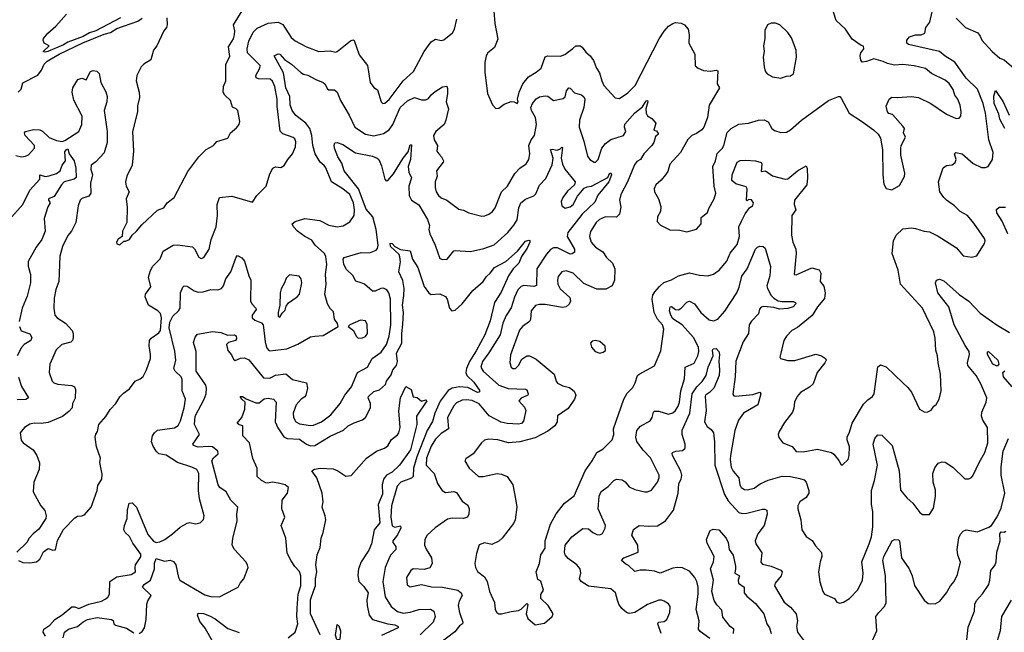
# Model space of a CAD drawing. Extents: x 1552033 to 1694788, y 811965 to 917215.
# Tile 488 of 632: x 1647303 to 1654317, y 874373 to 878742. Entities that reach past the tile are written whole.
import ezdxf

# ---------------------------------------------------------------- set-up
doc = ezdxf.new("R2010")
doc.units = 0

msp = doc.modelspace()

# ---------------------------------------------------------------- linework, layer by layer
at = {"layer": '0CON20XD'}
for points in [[(1648021.4, 878755), (1647845, 878663.3), (1647800.9, 878649.1), (1647755, 878621), (1647645, 878581.4), (1647615, 878562.5), (1647502.5, 878515), (1647485, 878510.4), (1647470, 878515), (1647512.5, 878555), (1647477.5, 878575), (1647470, 878595), (1647472.3, 878607.7), (1647503.3, 878645), (1647561.2, 878695), (1647635, 878780)], [(1648350.8, 878755), (1648352.5, 878705), (1648347.5, 878685), (1648328.7, 878661.3), (1648280, 878555), (1648256.6, 878523.4), (1648237.5, 878455), (1648188, 878425), (1648168, 878405), (1648137, 878343), (1648133.1, 878305), (1648152.9, 878225), (1648155.9, 878185.9), (1648143, 878127), (1648141.4, 878085), (1648105.7, 877945), (1648113.1, 877805), (1648102.9, 877705), (1648065.6, 877625), (1648056.4, 877585), (1648060.9, 877555), (1648082.5, 877515), (1648060, 877465), (1648069.2, 877405), (1648065.7, 877295), (1648034.4, 877235), (1648032.5, 877195), (1648003, 877177), (1647991.2, 877155), (1647995, 877142.5), (1648015, 877137.5), (1648045, 877162.5), (1648056.4, 877163.6), (1648085, 877173.3), (1648103.6, 877206.4), (1648135, 877233.3), (1648171.8, 877278.2), (1648285, 877382.5), (1648330.3, 877399.7), (1648353.4, 877436.6), (1648402.5, 877475), (1648501.5, 877658.5), (1648578, 877765), (1648632, 877815), (1648683.3, 877845), (1648707.7, 877872.3), (1648785, 877896.7), (1648803.3, 877935), (1648848.3, 877971.7), (1648866.7, 877995), (1648870, 878015), (1648856.2, 878095), (1648845.8, 878105.8), (1648817.7, 878117.7), (1648803.3, 878165), (1648765, 878203.8), (1648753.3, 878225), (1648753.6, 878265), (1648770, 878305), (1648772.1, 878425), (1648799.6, 878480.4), (1648790.8, 878549.2), (1648825, 878604.4), (1648832.9, 878635), (1648835, 878662.5), (1648824.6, 878705), (1648886.7, 878805)], [(1650680, 878805), (1650686.9, 878715), (1650707.7, 878602.3), (1650685, 878544.2), (1650638.1, 878505), (1650625.6, 878485), (1650617, 878437), (1650616.9, 878365), (1650636, 878215), (1650670, 878135), (1650695, 878107.5), (1650715, 878110), (1650755, 878139.2), (1650805, 878157.5), (1650825.6, 878155.6), (1650846.7, 878145), (1650853.8, 878155), (1650849.5, 878175), (1650861.1, 878225), (1650886.2, 878285), (1650926.9, 878335), (1650983.1, 878366.9), (1651018.6, 878395), (1651045, 878476.2), (1651065.7, 878484.3), (1651155, 878481.1), (1651185, 878493.5), (1651243.3, 878536.7), (1651265, 878554.4), (1651295, 878554.3), (1651309.2, 878545), (1651335, 878509.4), (1651367.1, 878485), (1651390.3, 878450.3), (1651410.6, 878395), (1651433.2, 878363.2), (1651448.8, 878305), (1651465, 878272.5), (1651545, 878183.8), (1651575, 878179.2), (1651635, 878220.5), (1651686.4, 878273.6), (1651857.2, 878605), (1651895, 878659.5), (1651925, 878694.5), (1651955, 878715.5), (1651975, 878721.1), (1652015, 878716.9), (1652038, 878705), (1652064.4, 878674.4), (1652071.5, 878635), (1652070.6, 878575), (1652111.5, 878495), (1652115, 878413.3), (1652135.6, 878395.6), (1652175, 878378.6), (1652224.5, 878375.5), (1652265, 878382), (1652275, 878376.7), (1652271.8, 878285), (1652287.1, 878255), (1652215, 878131.2), (1652201.8, 878045), (1652175.4, 877974.6), (1652162.4, 877957.6), (1652125, 877930), (1652090, 877915), (1652062.1, 877887.9), (1652010, 877795), (1651935, 877711.2), (1651919.7, 877660.3), (1651904.3, 877635), (1651873.2, 877596.8), (1651835, 877563.8), (1651822.5, 877535), (1651824, 877515), (1651854.3, 877464.3), (1651869.7, 877409.7), (1651868, 877375), (1651846, 877335), (1651843.6, 877303.6), (1651867, 877277), (1651935, 877242.5), (1652005, 877240), (1652055, 877230), (1652125, 877248), (1652158.6, 877285), (1652157.9, 877332.1), (1652202.5, 877367.5), (1652211.4, 877395), (1652250, 877465), (1652262.9, 877505), (1652249.6, 877555), (1652240, 877695), (1652258.9, 877735), (1652272.3, 877787.7), (1652307.1, 877822.9), (1652318.9, 877845), (1652343, 877937), (1652372, 877965), (1652405, 877985.8), (1652425, 877995.7), (1652495, 878004.3), (1652565, 878024.4), (1652607.3, 878027.3), (1652634.2, 878014.2), (1652662, 877965), (1652680.9, 877950.9), (1652725, 877937.1), (1652765, 877940.8), (1652795, 877956.2), (1652872.5, 878025), (1653064.5, 878165.5), (1653135, 878193.8), (1653145, 878193.3), (1653155, 878182.5), (1653212.5, 878075), (1653298.8, 878018.8), (1653385.9, 877955.9), (1653417.5, 877925), (1653435.9, 877895.9), (1653448.8, 877815), (1653450.6, 877635), (1653459.7, 877569.7), (1653475, 877537.5), (1653515, 877528.8), (1653571.2, 877558.8), (1653606.6, 877623.4), (1653607.4, 877647.4), (1653580, 877775), (1653578.8, 877825), (1653582.5, 877845), (1653613.3, 877905), (1653600, 877935), (1653606, 877965), (1653595, 877983.3), (1653520, 878065), (1653495, 878072.5), (1653483.8, 878085), (1653476.2, 878125), (1653496.7, 878175), (1653515, 878190), (1653555, 878186.2), (1653655, 878194.2), (1653705, 878185.8), (1653793.2, 878143.2), (1653905, 878068), (1653975, 878036.7), (1653995, 878040), (1654006.2, 878055), (1654010, 878085), (1654001.4, 878131.4), (1653985.8, 878175), (1653964.6, 878204.6), (1653952.9, 878245), (1653925, 878287.5), (1653895, 878310.8), (1653799.1, 878359.1), (1653755, 878394.3), (1653675, 878413.3), (1653595, 878422.9), (1653535, 878418), (1653485, 878428.6), (1653455, 878443.3), (1653388.3, 878461.7), (1653335, 878442.9), (1653305, 878440), (1653294.2, 878454.2), (1653290, 878485), (1653293.9, 878506.1), (1653316, 878535), (1653315, 878552.5), (1653298, 878558), (1653232.8, 878602.8), (1653185.3, 878675.3), (1653120, 878735), (1653101.2, 878795)], [(1653683.3, 877253.3), (1653745, 877233.1), (1653785, 877228.1), (1653845, 877198.1), (1653975.6, 877115.6), (1654025, 877057.5), (1654085, 877048), (1654121.7, 877058.3), (1654176.7, 877145), (1654181.2, 877165), (1654175, 877182.5), (1654100.7, 877290.7), (1654055.4, 877345.4), (1654002.5, 877375), (1653962.9, 877415), (1653905, 877454.4), (1653885.7, 877475), (1653858.1, 877515), (1653847.8, 877585), (1653882, 877685), (1653905, 877701.4), (1653945, 877705.8), (1653966.6, 877723.4), (1653972.9, 877745), (1653962.9, 877785), (1653972.5, 877795), (1654016, 877785), (1654096.2, 877716.2), (1654155, 877686.9), (1654183, 877687), (1654201.2, 877695), (1654232.2, 877745), (1654237.5, 877795), (1654207.3, 877885), (1654183.9, 878075), (1654166.1, 878145), (1654125, 878246.4), (1654044.8, 878324.8), (1653965, 878439.6), (1653895, 878482.5), (1653855, 878514.7), (1653635, 878564.7), (1653622.3, 878575), (1653623.1, 878596.9), (1653641.5, 878618.5), (1653685, 878633.3), (1653725, 878633.1), (1653751.1, 878645), (1653757.1, 878685), (1653785.4, 878724.6), (1653803.3, 878796.7)], [(1647292.5, 878225), (1647312.7, 878247.3), (1647325, 878291.2), (1647433, 878347), (1647458.3, 878381.7), (1647475.8, 878425), (1647498.9, 878445), (1647584.5, 878495.5), (1647752.1, 878577.9), (1647905, 878638.4), (1647950.2, 878649.8), (1647995, 878677.8), (1648145, 878732), (1648175, 878751.8)], [(1647294.4, 874885), (1647325, 874872.1), (1647375, 874868.9), (1647423.2, 874876.8), (1647445.7, 874895), (1647473.2, 874946.8), (1647505, 874970), (1647538.3, 874958.3), (1647558.3, 874961.7), (1647571.2, 875028.8), (1647614.4, 875105.6), (1647695, 875190), (1647715, 875202.5), (1647746.4, 875203.6), (1647765, 875211.2), (1647812.9, 875265), (1647855.5, 875384.5), (1647860.3, 875419.7), (1647887.1, 875465), (1647889.4, 875500.6), (1647874.4, 875585), (1647877.8, 875615), (1647850, 875695), (1647839.2, 875765), (1647844.1, 875785.9), (1647857.5, 875805), (1647866, 875855), (1647916.8, 875913.2), (1647947.6, 875962.4), (1647987.1, 876005), (1648016.8, 876053.2), (1648041.4, 876078.6), (1648085, 876108.6), (1648125, 876164.2), (1648160, 876180), (1648181.9, 876198.1), (1648207.1, 876245), (1648233.4, 876326.6), (1648235.5, 876355.5), (1648224.5, 876415.5), (1648228.1, 876455), (1648239.2, 876470.8), (1648295, 876510), (1648306, 876525), (1648312.8, 876615), (1648306.4, 876646.4), (1648287.9, 876665), (1648220.8, 876705), (1648196.2, 876765), (1648200, 876785), (1648236.2, 876836.2), (1648220.6, 876905), (1648234.2, 876954.2), (1648250.8, 876985), (1648303.1, 877036.9), (1648325, 877092), (1648396.4, 877133.6), (1648426.6, 877136.6), (1648533, 877123), (1648547.6, 877107.6), (1648578.3, 877048.3), (1648595, 877040), (1648615, 877046), (1648653.6, 877105), (1648667.5, 877175), (1648702.9, 877265), (1648712.5, 877345), (1648708.6, 877425), (1648725, 877473.3), (1648815, 877483.3), (1648960, 877440), (1648991.7, 877488.3), (1649059.6, 877555), (1649085, 877643.8), (1649105, 877682), (1649125, 877691.4), (1649162.3, 877687.7), (1649187.5, 877702.5), (1649212.2, 877745), (1649245.6, 877785), (1649267.8, 877835), (1649269.8, 877869.8), (1649261.8, 877891.8), (1649251.4, 877901.4), (1649177.3, 877927.3), (1649157.3, 877947.3), (1649137.2, 878125), (1649137.7, 878175), (1649121, 878265), (1649103.5, 878303.5), (1649086.8, 878316.8), (1649005, 878319.3), (1648987.4, 878327.4), (1648984.6, 878345), (1649014.5, 878395), (1649014.6, 878415), (1648924.4, 878504.4), (1648922.9, 878535), (1648935, 878589.2), (1648966.5, 878653.5), (1648995, 878682.2), (1649073.7, 878716.3), (1649145, 878724.5), (1649177.2, 878707.2), (1649235.5, 878615), (1649265, 878590.4), (1649345, 878548.7), (1649434.1, 878514.1), (1649515, 878520.5), (1649555, 878511.4), (1649565, 878515.6), (1649659.1, 878590.9), (1649675, 878597.1), (1649685, 878594), (1649720.2, 878490.2), (1649779.4, 878415), (1649800, 878295), (1649825, 878258.8), (1649851.2, 878241.2), (1649876.7, 878155), (1649890, 878145), (1649905, 878146), (1649935, 878171.9), (1650035.2, 878304.8), (1650107.7, 878372.3), (1650184.1, 878515.9), (1650235, 878584), (1650265, 878604), (1650305, 878594), (1650325, 878599.2), (1650385, 878648), (1650399.4, 878675), (1650417.5, 878745)], [(1652725, 878324), (1652765, 878339.2), (1652795, 878340.8), (1652815.8, 878355), (1652835.7, 878475), (1652834.4, 878525), (1652801.3, 878611.3), (1652775, 878651.2), (1652717.5, 878705), (1652686.1, 878716.1), (1652655, 878716.7), (1652630, 878705), (1652610, 878665), (1652610, 878605), (1652601.2, 878555), (1652606.2, 878515), (1652600, 878475), (1652606.2, 878405), (1652614.1, 878374.1), (1652627.5, 878355), (1652665, 878333.8), (1652725, 878324)], [(1653975, 878752), (1654040, 878685), (1654128.6, 878648.6), (1654145.8, 878625), (1654155.8, 878595), (1654230, 878515), (1654285, 878467.5), (1654315, 878456.7), (1654385.5, 878395.5)], [(1648463.8, 876833.8), (1648475, 876842.9), (1648495, 876841.9), (1648545, 876807.8), (1648575, 876799.4), (1648608.7, 876801.3), (1648665, 876817.8), (1648715, 876816.5), (1648739.2, 876825), (1648754.4, 876845), (1648771.2, 876895), (1648806.7, 876943.3), (1648845, 877047.5), (1648855, 877060), (1648885, 877043.3), (1648905, 877020), (1648934.6, 876915), (1648949.5, 876885), (1648946.5, 876736.5), (1648955.4, 876715), (1648985.7, 876685), (1648986.9, 876675), (1648959.3, 876635), (1648959.1, 876615), (1648978.6, 876598.6), (1649025, 876580), (1649038.3, 876565), (1649050.2, 876445), (1649060.9, 876405), (1649075, 876384.6), (1649085, 876380.8), (1649205, 876395.6), (1649285, 876429.2), (1649375, 876480), (1649404.3, 876485.7), (1649465, 876490), (1649572.5, 876555), (1649567.5, 876575), (1649545.6, 876605.6), (1649538, 876658), (1649515, 876682.5), (1649496.6, 876716.6), (1649476.1, 876785), (1649485.4, 876854.6), (1649482.1, 876925), (1649490.3, 876995), (1649483.1, 877053.1), (1649473.7, 877073.7), (1649407.1, 877135), (1649385, 877169.4), (1649335, 877195.5), (1649282.5, 877235), (1649252.7, 877265), (1649244.4, 877285), (1649265, 877302.5), (1649335, 877324), (1649439.7, 877309.7), (1649505, 877277.5), (1649565, 877264.3), (1649607, 877273), (1649655, 877300), (1649686.2, 877345), (1649688.1, 877385), (1649680.3, 877435), (1649654.7, 877495), (1649605, 877535.3), (1649524.2, 877585), (1649484, 877685), (1649472.1, 877702.1), (1649442.3, 877725), (1649408.5, 877785), (1649391.4, 877845), (1649384.2, 877915), (1649368.4, 877965), (1649340, 878005), (1649268.7, 878058.7), (1649243.6, 878093.6), (1649228.9, 878135), (1649227.7, 878195), (1649199.1, 878255), (1649183.1, 878363.1), (1649116.2, 878483.8), (1649145, 878497.3), (1649155, 878495.5), (1649188.1, 878458.1), (1649240, 878425), (1649305, 878364.4), (1649325, 878353.1), (1649355, 878347.1), (1649411.2, 878315), (1649465, 878293.1), (1649475.7, 878285), (1649495, 878248), (1649505, 878242.5), (1649545, 878241.4), (1649565, 878224), (1649588.2, 878165), (1649650.4, 878060.4), (1649689.5, 877975), (1649765, 877925.4), (1649825, 877912.7), (1649895, 877929.4), (1649935, 877957.6), (1649961.4, 877995), (1650014.1, 878115), (1650065, 878162.7), (1650115, 878186.7), (1650165, 878170), (1650195, 878170), (1650215, 878180), (1650233.5, 878206.5), (1650261.4, 878228.6), (1650315, 878261.9), (1650345, 878266.7), (1650351.4, 878251.4), (1650351.2, 878215), (1650340.6, 878155), (1650356.5, 878105), (1650339.5, 878025), (1650325.7, 877995), (1650266.9, 877945), (1650249.4, 877915), (1650254.4, 877885), (1650280, 877845), (1650274.4, 877805), (1650288, 877785), (1650307.5, 877765), (1650322, 877735), (1650320, 877725), (1650272.3, 877665), (1650276.6, 877625), (1650263.3, 877586.7), (1650263.2, 877545), (1650270.4, 877515), (1650287.2, 877487.2), (1650305, 877471.4), (1650344.4, 877454.4), (1650431.7, 877391.7), (1650465, 877384.2), (1650502.5, 877365), (1650595, 877340), (1650617.3, 877342.7), (1650644.2, 877355.8), (1650671.2, 877375), (1650690, 877400), (1650735.7, 877515), (1650778.1, 877555), (1650830.6, 877645), (1650866.1, 877683.9), (1650911.4, 877715), (1650928.9, 877745), (1650937.3, 877785), (1650930.8, 877845), (1650945.8, 877884.3), (1650969.6, 877915), (1650985.3, 877994.7), (1650976.2, 878043.8), (1650948, 878095), (1650944.8, 878115.2), (1650955, 878143.6), (1650982, 878178), (1651005, 878191.9), (1651045, 878199.6), (1651065.3, 878195.3), (1651105, 878166), (1651175, 878180.8), (1651188.2, 878191.8), (1651198.8, 878235), (1651215, 878255.7), (1651225, 878252.5), (1651255, 878221.2), (1651305.4, 878205.4), (1651322.4, 878192.4), (1651329.5, 878175), (1651321.9, 878115), (1651290.4, 878025), (1651287.5, 877975), (1651321.5, 877875), (1651348, 877768), (1651363.8, 877743.8), (1651395, 877725.5), (1651405, 877726.7), (1651423.6, 877745), (1651450, 877825), (1651475, 877858.5), (1651515, 877887.3), (1651605, 877916.7), (1651619.6, 877945), (1651612, 877975), (1651614.2, 877995.8), (1651685, 878078.6), (1651739.2, 878120.8), (1651765, 878163.3), (1651775, 878166.2), (1651777.1, 878157.1), (1651763.3, 878105), (1651765.6, 878075), (1651776, 878056), (1651806.3, 878036.3), (1651834, 878005), (1651820, 877955), (1651838.3, 877948.3), (1651852.5, 877925), (1651831.2, 877908.8), (1651819.1, 877865), (1651806.5, 877845), (1651748.2, 877785), (1651725.8, 877745), (1651699.8, 877730.2), (1651683, 877707), (1651632.4, 877585), (1651585.4, 877495), (1651576.7, 877455), (1651585.5, 877405), (1651574.7, 877355.3), (1651555, 877334.5), (1651476.1, 877336.1), (1651433.7, 877316.4), (1651410, 877295), (1651368.8, 877231.2), (1651362.9, 877195), (1651374.6, 877155), (1651405, 877120.5), (1651456.5, 877086.5), (1651482.2, 877045), (1651525.6, 877005), (1651541.5, 876965), (1651539.1, 876885), (1651523.3, 876845), (1651479.4, 876820.6), (1651415, 876819.7), (1651321, 876861), (1651245, 876934.7), (1651195, 876950.4), (1651165, 876944.4), (1651138.6, 876911.4), (1651132.9, 876885), (1651135.4, 876855), (1651152.8, 876822.8), (1651221.1, 876761.1), (1651227.3, 876735), (1651217.3, 876712.7), (1651195.4, 876694.6), (1651170.7, 876689.3), (1651045, 876710), (1651005, 876710.5), (1650976.6, 876703.4), (1650945.7, 876665), (1650942.2, 876605), (1650935, 876589.2), (1650884.2, 876555), (1650863.1, 876526.9), (1650798.3, 876351.7), (1650794.3, 876295), (1650805, 876263.3), (1650815, 876253.8), (1650835, 876254), (1650855, 876276.2), (1650879.3, 876320.7), (1650915, 876344.2), (1650935, 876345.8), (1650981.7, 876321.7), (1651110, 876215), (1651125, 876163.3), (1651135, 876149.2), (1651170.9, 876130.9), (1651218.8, 876118.8), (1651252, 876092), (1651264.4, 876065), (1651255.5, 876035), (1651210.9, 875969.1), (1651132.8, 875917.2), (1651131.9, 875875), (1651114.3, 875845), (1651065, 875808.9), (1650975, 875759.6), (1650865, 875732.5), (1650785, 875725.6), (1650710, 875745), (1650645, 875750.8), (1650615, 875742.5), (1650592, 875725), (1650532.9, 875647.1), (1650480.5, 875609.5), (1650473.6, 875596.4), (1650505.8, 875545), (1650570, 875485), (1650605, 875484.2), (1650705, 875505.7), (1650735, 875501.4), (1650774.3, 875484.3), (1650815.7, 875425), (1650835.8, 875325), (1650844, 875265), (1650832.5, 875175), (1650820.9, 875149.1), (1650740.8, 875045), (1650715, 875022.5), (1650665, 875000), (1650615, 875010.8), (1650575, 874996.2), (1650556.2, 874935), (1650546.2, 874865), (1650550.8, 874835), (1650565, 874808), (1650615, 874768), (1650632.5, 874735), (1650649.2, 874665), (1650685.8, 874585), (1650690.8, 874535), (1650701.2, 874515), (1650715, 874506.2), (1650735, 874504.2), (1650805, 874522.5), (1650855, 874528.6), (1650875, 874539.2), (1650915, 874578.8), (1650922.5, 874572.5), (1650910, 874505), (1650921.5, 874471.5), (1650975, 874426.7), (1651041.2, 874438.8), (1651096.7, 874485), (1651102.5, 874505), (1651066.7, 874565), (1651016.2, 874615), (1651016.1, 874643.9), (1651033.8, 874675), (1651015, 874737.5), (1650995, 874750), (1650982.5, 874805), (1651006, 874865), (1651014.5, 874925.5), (1651045, 874972.5), (1651046.7, 875025), (1651082.9, 875145), (1651125, 875218.8), (1651184.5, 875295.5), (1651252.3, 875347.7), (1651331.2, 875525), (1651381.4, 875595), (1651414.2, 875655), (1651458.7, 875681.3), (1651523.5, 875745), (1651534.1, 875784.1), (1651532.7, 875825), (1651606.7, 876035), (1651630.7, 876079.3), (1651671.5, 876118.5), (1651686.7, 876153.3), (1651705, 876203.8), (1651715, 876214.4), (1651825.8, 876274.2), (1651869.1, 876380.9), (1651892, 876535), (1651881.2, 876565), (1651847.2, 876607.2), (1651821.6, 876655), (1651808, 876748), (1651813.6, 876776.4), (1651827.8, 876802.2), (1651859.6, 876840.4), (1651892.1, 876867.9), (1651945, 876885.7), (1651996.7, 876915), (1652075, 876936.7), (1652145, 876920), (1652205, 876915.8), (1652245, 876928), (1652285, 876955.8), (1652340.5, 877019.5), (1652363, 877077), (1652415, 877138), (1652431.1, 877195), (1652425.8, 877265), (1652445.6, 877304.4), (1652471.7, 877358.3), (1652500.7, 877399.3), (1652525, 877417.5), (1652530, 877435), (1652515, 877456.7), (1652495, 877460), (1652485, 877450), (1652480, 877455), (1652486, 877535), (1652478.8, 877548.8), (1652405, 877570.6), (1652376.2, 877595), (1652378.5, 877635), (1652415, 877725.8), (1652435, 877737.5), (1652475, 877739.2), (1652545, 877736), (1652583.9, 877723.9), (1652590, 877715), (1652585, 877660), (1652615, 877664), (1652665, 877628), (1652755, 877604.5), (1652775, 877607.8), (1652844.2, 877665), (1652905, 877700), (1652911.4, 877681.4), (1652914.2, 877615), (1652910, 877565), (1652823.5, 877455), (1652820.5, 877425), (1652831.9, 877385), (1652804.4, 877345), (1652801.9, 877205), (1652810.8, 877155), (1652831.9, 877105), (1652833.8, 877075), (1652820, 876925), (1652835, 876922), (1652945, 876971.9), (1652997, 876957), (1653010, 876935), (1653004, 876875), (1653030.9, 876840.9), (1653040, 876795), (1653035.9, 876754.1), (1652985.5, 876695), (1652948.6, 876631.4), (1652843, 876547), (1652804.2, 876525), (1652764.2, 876485), (1652747.1, 876455), (1652723.9, 876363.9), (1652718.8, 876335), (1652723.3, 876325), (1652775, 876311.5), (1652825, 876312.5), (1652975, 876356.5), (1653015, 876346), (1653044, 876325), (1653047.1, 876315), (1653038.9, 876295), (1652984.4, 876225), (1652956, 876145), (1652928.7, 876121.3), (1652865.6, 876084.4), (1652841.2, 876055), (1652821.2, 876015), (1652818.3, 875971.7), (1652807.7, 875942.3), (1652751.2, 875868.8), (1652713.8, 875805), (1652706.7, 875785), (1652711.7, 875761.7), (1652740, 875725), (1652805, 875697.5), (1652835, 875663.8), (1652885, 875660), (1652985, 875678.6), (1653085, 875656.2), (1653103.2, 875643.2), (1653139.3, 875599.3), (1653155, 875567.5), (1653165, 875567.5), (1653203.6, 875606.4), (1653211.2, 875635), (1653213.3, 875695), (1653196.7, 875745), (1653196.7, 875765), (1653215, 875800), (1653232.9, 875865), (1653315, 876000), (1653345, 876032), (1653378, 876055), (1653390.6, 876075), (1653415, 876266.7), (1653435, 876280), (1653475, 876266), (1653595, 876151.2), (1653629.7, 876119.7), (1653656, 876085), (1653713.3, 875965), (1653745, 875946.7), (1653766.4, 875943.6), (1653795, 875957.5), (1653814.1, 875985.9), (1653831.7, 875998.3), (1653853.9, 876036.1), (1653868, 876095), (1653862.9, 876215), (1653845.6, 876295.6), (1653841.9, 876345), (1653830, 876385), (1653825, 876470), (1653815.6, 876515), (1653734.2, 876685), (1653578.5, 876855), (1653560.3, 876955), (1653518.6, 877075), (1653527.5, 877165), (1653546.9, 877205), (1653595, 877249.4), (1653655, 877257.1), (1653683.3, 877253.3)], [(1647275, 877773.8), (1647315, 877764.3), (1647345, 877767.5), (1647365, 877778.8), (1647407.5, 877825), (1647408, 877845), (1647341.6, 877915), (1647336.8, 877935), (1647344.3, 877945.7), (1647402.1, 877957.9), (1647445, 877956.8), (1647466, 877946), (1647511.9, 877901.9), (1647565, 877879.7), (1647605, 877872.7), (1647625, 877880), (1647724.5, 877945), (1647745.4, 877995), (1647746.7, 878053.3), (1647687.8, 878167.8), (1647677.5, 878225), (1647681.1, 878255), (1647716.7, 878315), (1647745, 878324), (1647775, 878312), (1647806.6, 878373.4), (1647825, 878380), (1647852.5, 878375), (1647868.8, 878358.8), (1647881.1, 878295), (1647917, 878227), (1647925.2, 878195.2), (1647923.3, 878156.7), (1647905.5, 878095), (1647925.5, 877945.5), (1647926.9, 877865), (1647905, 877792), (1647845, 877728.6), (1647810.9, 877705), (1647809.6, 877675), (1647821.1, 877635), (1647808.2, 877575), (1647810.5, 877505), (1647796.1, 877483.9), (1647745, 877467.8), (1647732.7, 877455), (1647720, 877415), (1647701.4, 877295), (1647670.8, 877235), (1647645, 877203.8), (1647608.2, 877125), (1647589.6, 877055), (1647580.6, 876875), (1647558.9, 876818.9), (1647547.8, 876755), (1647545.5, 876685), (1647553.6, 876635), (1647568.6, 876615), (1647628, 876578), (1647675.5, 876525), (1647682.7, 876505), (1647682.7, 876475), (1647678.9, 876455), (1647667.3, 876442.7), (1647602, 876425), (1647562.4, 876387.6), (1647517.8, 876285), (1647513.5, 876225), (1647534.3, 876165), (1647545, 876152.5), (1647575, 876141.9), (1647674.4, 876134.4), (1647693.8, 876125), (1647699.2, 876105), (1647697.9, 876042.1), (1647678.9, 876005), (1647675.4, 875974.6), (1647652.6, 875947.4), (1647607.8, 875912.2), (1647505, 875870.5), (1647456.6, 875863.4), (1647405, 875864.4), (1647375, 875857.1), (1647337.3, 875832.7), (1647306.7, 875795), (1647313.9, 875743.9), (1647326.7, 875725), (1647398, 875675), (1647424.2, 875635), (1647443.1, 875583.1), (1647441.9, 875535), (1647402.5, 875445), (1647398.6, 875375), (1647452.5, 875275), (1647482.7, 875242.7), (1647492, 875205), (1647488, 875185), (1647440, 875110), (1647397.5, 875075), (1647370, 875045), (1647353.8, 875015), (1647282, 874945)], [(1654320, 877965), (1654285, 878032.5), (1654278.8, 878068.8), (1654244, 878145), (1654242.9, 878197.1), (1654255, 878237.5), (1654310, 878155), (1654351.9, 878061.9)], [(1648829.4, 874680.6), (1648858.8, 874695), (1648872.5, 874725), (1648898.8, 874755), (1648929.2, 874835), (1648926, 874855), (1648914.2, 874875), (1648833.6, 874963.6), (1648817.1, 874995), (1648822.1, 875045), (1648852.9, 875165), (1648849.4, 875215), (1648856.2, 875265), (1648806.2, 875316.2), (1648772.9, 875375), (1648727.5, 875405), (1648715.4, 875425.4), (1648672, 875595), (1648682.3, 875617.7), (1648716.2, 875645), (1648713.8, 875665), (1648675, 875695.5), (1648645, 875699.1), (1648575, 875693.8), (1648540, 875705), (1648536, 875715), (1648583.1, 875785), (1648548.8, 875855), (1648552, 875915), (1648617.3, 876035), (1648631.8, 876075), (1648634.5, 876115), (1648627.8, 876135), (1648560.4, 876235), (1648560, 876375), (1648541.1, 876438.9), (1648552.2, 876477.8), (1648570.3, 876499.7), (1648675, 876517.5), (1648735, 876512), (1648785, 876492), (1648833.6, 876493.6), (1648845, 876487.5), (1648847.5, 876465), (1648841.2, 876455), (1648789.2, 876440.8), (1648776.2, 876425), (1648785, 876383.1), (1648812.1, 876352.1), (1648825, 876320), (1648837.3, 876312.7), (1648875, 876327.5), (1648905, 876330), (1648935, 876316.7), (1649038.5, 876188.5), (1649085, 876185.5), (1649125, 876208.2), (1649197.7, 876217.7), (1649245.6, 876175.6), (1649345, 876151.2), (1649352.5, 876115), (1649341.4, 876065), (1649335, 876052.9), (1649307.5, 876035), (1649272.7, 875995), (1649250.4, 875935), (1649253.1, 875905), (1649270, 875875), (1649295, 875860.5), (1649375, 875847.5), (1649395, 875849.5), (1649453.5, 875875), (1649519.3, 875925), (1649585.4, 876005), (1649618.4, 876065), (1649666.7, 876125), (1649710, 876225), (1649781.1, 876265), (1649812.5, 876325), (1649878.4, 876371.6), (1649916.4, 876425), (1649935.2, 876484.8), (1649945.7, 876565), (1649945, 876750), (1649931.8, 876795), (1649918.6, 876815), (1649895, 876826.5), (1649875, 876824.4), (1649835, 876807.1), (1649817.1, 876807.1), (1649759.4, 876855), (1649735, 876865.3), (1649697.3, 876877.3), (1649675, 876917.3), (1649631.3, 876961.3), (1649612.5, 876995), (1649606.7, 877035), (1649615, 877046.2), (1649735, 877081.4), (1649795, 877080.5), (1649841.7, 877098.3), (1649850.6, 877109.4), (1649856.3, 877135), (1649842.2, 877245), (1649819, 877335), (1649771.7, 877391.7), (1649717.2, 877535), (1649614.1, 877664.1), (1649598.1, 877718.1), (1649569.5, 877765), (1649544.7, 877825), (1649542.2, 877847.8), (1649547, 877863), (1649565, 877866.7), (1649605, 877850.8), (1649695, 877792), (1649815, 877769.2), (1649850, 877755), (1649860, 877745), (1649879.7, 877699.7), (1649904.1, 877604.1), (1649913.8, 877593.8), (1649925, 877596.2), (1649966.5, 877643.5), (1650033.5, 877755), (1650070.2, 877799.8), (1650085, 877850), (1650095, 877848.8), (1650086.3, 877745), (1650069.7, 877695), (1650075.5, 877655), (1650094.5, 877615), (1650075.4, 877555.4), (1650077.8, 877487.8), (1650094, 877455), (1650145, 877420.6), (1650207.7, 877317.7), (1650221.8, 877275), (1650218.2, 877245), (1650223.8, 877215), (1650263.3, 877133.3), (1650295, 877038.8), (1650315, 877031.2), (1650347.5, 877035), (1650395, 877093.3), (1650405, 877096.7), (1650515, 877089.6), (1650609.7, 877109.7), (1650683.7, 877136.4), (1650780.9, 877225), (1650823.9, 877276.1), (1650846.2, 877315), (1650859.4, 877400.6), (1650873.4, 877436.6), (1650905, 877463.1), (1650964.6, 877485.4), (1650980.4, 877499.6), (1651005, 877560.8), (1651049.7, 877610.3), (1651095, 877706.2), (1651102.9, 877755), (1651085, 877816.2), (1651095, 877819.4), (1651129.1, 877810.9), (1651150.8, 877819.2), (1651165, 877833.8), (1651170, 877830), (1651160.7, 877755), (1651170.7, 877710.7), (1651187, 877677), (1651259.2, 877585), (1651255.6, 877564.4), (1651205, 877518.5), (1651172.8, 877475), (1651161.1, 877445), (1651164.5, 877415), (1651188.7, 877398.7), (1651225, 877406.8), (1651245.8, 877425), (1651275.9, 877484.1), (1651325, 877540), (1651345, 877550), (1651375, 877554.4), (1651493.2, 877616.8), (1651505, 877645.7), (1651515, 877650), (1651517.8, 877635), (1651498.9, 877585), (1651420.6, 877489.4), (1651399.7, 877440.3), (1651310.7, 877355), (1651206.8, 877225), (1651203.5, 877195), (1651254.5, 877105), (1651254.2, 877085), (1651238.5, 877071.5), (1651225, 877068.8), (1651135, 877114.2), (1651105.3, 877114.7), (1651085, 877103.9), (1651055, 877070.9), (1650986.6, 876965), (1650983.7, 876846.3), (1650965, 876839.3), (1650895, 876845.3), (1650875, 876838.2), (1650852, 876815), (1650827.6, 876762.4), (1650804, 876686), (1650767.5, 876632.5), (1650745, 876578.1), (1650725.3, 876495), (1650644.8, 876365.2), (1650599.2, 876305), (1650588.9, 876265), (1650604.5, 876235), (1650716.4, 876136.4), (1650782.8, 876112.8), (1650905, 876107.3), (1650915, 876102), (1650925.6, 876075), (1650922, 876065), (1650875, 876044.2), (1650859.2, 876025), (1650898.3, 875978.3), (1650908.5, 875955), (1650891.8, 875878.2), (1650877.8, 875862.2), (1650855, 875857), (1650775, 875862.5), (1650732.1, 875872.1), (1650647.1, 875917.1), (1650575, 876002.2), (1650525, 876026.2), (1650485, 876032), (1650455, 876028.2), (1650415, 876010), (1650395, 875989.5), (1650350, 875905), (1650358.1, 875825), (1650305, 875791.5), (1650265, 875750), (1650235, 875701.5), (1650200, 875615), (1650198.2, 875565), (1650255.5, 875505), (1650279.1, 875435), (1650311.9, 875385), (1650335, 875369.5), (1650395, 875376.5), (1650415, 875370), (1650455, 875309.2), (1650495, 875281.2), (1650504.2, 875254.2), (1650501.4, 875215), (1650492, 875195), (1650465, 875183.8), (1650382.4, 875187.6), (1650350.3, 875179.8), (1650262.3, 875117.7), (1650205.5, 875065), (1650189.1, 875035), (1650187.1, 874995), (1650197.3, 874967.3), (1650235.3, 874905.3), (1650240.6, 874865), (1650225, 874834.3), (1650185, 874821.9), (1650105, 874825.6), (1650090, 874815), (1650059.2, 874765), (1650062.5, 874712.5), (1650085, 874697.5), (1650165, 874714), (1650236.8, 874696.8), (1650315, 874694.7), (1650424.6, 874674.6), (1650446.9, 874655), (1650455.5, 874635), (1650433.2, 874595), (1650426.9, 874565), (1650435.2, 874515.2), (1650459.4, 874445), (1650456.2, 874435), (1650435, 874419.4), (1650402.1, 874377.9), (1650283.4, 874286.6)], [(1647227.5, 877315), (1647325.1, 877424.9), (1647373.9, 877526.1), (1647445.4, 877605), (1647445, 877636), (1647485, 877623.2), (1647511.9, 877628.1), (1647565, 877645.3), (1647591.8, 877665), (1647604.3, 877705), (1647629.6, 877735), (1647625, 877800), (1647635, 877817.2), (1647645, 877820.8), (1647654.7, 877784.7), (1647689.6, 877735), (1647702.4, 877682.4), (1647705, 877617.5), (1647690.8, 877605), (1647620, 877585), (1647599.6, 877565), (1647548.9, 877481.1), (1647507.5, 877465), (1647506.7, 877455), (1647520, 877435), (1647503, 877407), (1647477.5, 877325), (1647485, 877233.3), (1647460, 877175), (1647420.7, 877119.3), (1647363.3, 877016.7), (1647363.8, 876985), (1647380, 876925), (1647378.9, 876865), (1647355, 876769.2), (1647319.7, 876685), (1647299.8, 876590.2)], [(1654341.5, 877215), (1654302.3, 877305), (1654263.1, 877365), (1654261.4, 877388.6), (1654280, 877405), (1654324.4, 877405.6)], [(1649215.7, 874334.3), (1649265.7, 874375), (1649284.4, 874435), (1649277.9, 874485), (1649280.3, 874545), (1649287.3, 874645), (1649306, 874705), (1649304.5, 874775), (1649296.6, 874806.6), (1649261.7, 874841.7), (1649236.7, 874883.3), (1649208.3, 874938.3), (1649199.2, 875045), (1649165.8, 875135), (1649192, 875195), (1649171.2, 875255), (1649172, 875315), (1649210, 875365), (1649218, 875405), (1649193.3, 875425), (1649155.4, 875435.4), (1649105, 875444.4), (1649065.8, 875435.8), (1649055, 875438.6), (1649025, 875455.8), (1648994.4, 875484.4), (1648994.4, 875545), (1648963.8, 875613.8), (1648940.6, 875725), (1648891.2, 875775), (1648891.2, 875845), (1648865, 875852.2), (1648850.8, 875865), (1648884.2, 875905), (1648906.2, 875965), (1648910, 876015), (1648885, 876035.8), (1648874.4, 876055.6), (1648890, 876055), (1648917.1, 876037.1), (1648985, 876009.4), (1649009.3, 876010.7), (1649045, 876037.3), (1649073.4, 876043.4), (1649110, 876035), (1649129.1, 876015), (1649122.5, 875875), (1649141.8, 875831.8), (1649185, 875768.1), (1649207.5, 875755), (1649295, 875750.5), (1649344.8, 875714.8), (1649375, 875702.9), (1649405, 875706.5), (1649515, 875771.1), (1649610, 875815), (1649643.1, 875846.9), (1649685, 875868.2), (1649745, 875887.5), (1649765.6, 875905), (1649801.1, 875975), (1649802.9, 876005), (1649786, 876045), (1649788, 876055), (1649825, 876090), (1649865, 876102), (1649909.3, 876140.7), (1649916.9, 876165), (1649949.5, 876210.5), (1649961.1, 876245), (1649988.1, 876275), (1649994.3, 876305), (1649988, 876365), (1650026.1, 876435), (1650024.4, 876505), (1650031.7, 876571.7), (1650037, 876655), (1650029.1, 876705), (1650040.3, 876775), (1650040.6, 876825), (1650032.6, 876882.6), (1650004.2, 876945), (1650015.6, 877014.4), (1650011.1, 877051.1), (1650006.4, 877066.4), (1649945, 877123.8), (1649941.7, 877148.3), (1649955, 877145.6), (1649975, 877125.6), (1650015, 877103.3), (1650085, 877093.3), (1650101.1, 877035), (1650138.1, 876975), (1650185, 876840), (1650215, 876796.7), (1650232.3, 876782.3), (1650295, 876786), (1650335, 876768), (1650348.3, 876748.3), (1650365.7, 876685.7), (1650380, 876665), (1650405, 876671.2), (1650455.7, 876715), (1650530.4, 876809.6), (1650604.2, 876875), (1650629.3, 876910.7), (1650655, 876934), (1650684.7, 876975.3), (1650765, 877018.2), (1650848.1, 877091.9), (1650905, 877163.1), (1650930, 877170), (1650936.2, 877166.2), (1650936.1, 877156.1), (1650918.3, 877111.7), (1650877.9, 877052.1), (1650858.1, 877005), (1650818.9, 876965), (1650784.2, 876915.8), (1650731.8, 876798.2), (1650685.4, 876725), (1650653.8, 876595), (1650616.6, 876495), (1650555, 876379.6), (1650506.7, 876305), (1650484.8, 876255), (1650480.5, 876225), (1650487.6, 876205), (1650537.8, 876157.8), (1650580.8, 876095), (1650574.3, 876085.7), (1650564.4, 876084.4), (1650495, 876118.2), (1650435, 876123.9), (1650384.5, 876115.5), (1650355, 876096.6), (1650298.2, 876021.8), (1650261, 875935), (1650244.4, 875875.6), (1650205, 875811.8), (1650130.9, 875625), (1650108.7, 875545), (1650106.8, 875485), (1650095, 875473.4), (1650016.9, 875445), (1649991.1, 875415), (1649952, 875275), (1649946, 875195), (1649955, 875132.9), (1649975, 875123.3), (1650015, 875132.5), (1650017.3, 875117.3), (1649995, 875068.6), (1649961.9, 875025), (1649961.9, 875015), (1649982.5, 874985), (1649981.1, 874965), (1649945.4, 874924.6), (1649931.7, 874898.3), (1649905.5, 874835), (1649889.2, 874735), (1649905.3, 874625.3), (1649948.5, 874558.5), (1649995, 874521.8), (1650035, 874508.9), (1650085, 874516.5), (1650145, 874536.5), (1650228.5, 874538.5), (1650253.5, 874523.5), (1650261.8, 874485), (1650247.9, 874445), (1650155.5, 874354.5)], [(1651871.5, 874365), (1651848.6, 874435), (1651854.5, 874445.5), (1651895, 874450.8), (1651914, 874465), (1651934.3, 874515), (1651937.6, 874557.6), (1651925, 874576.2), (1651895, 874596.2), (1651875, 874603.8), (1651855, 874602.5), (1651775, 874571.5), (1651685, 874515.6), (1651645, 874508.6), (1651624.5, 874514.5), (1651592.2, 874542.2), (1651570, 874575), (1651561.9, 874601.9), (1651546.2, 874655), (1651515, 874682.5), (1651355, 874702.1), (1651302.5, 874735), (1651290.8, 874755), (1651300, 874795), (1651294.5, 874825), (1651272.5, 874855), (1651210.6, 874900.6), (1651189.6, 874925), (1651184.6, 874945.4), (1651188.1, 874995), (1651236, 875054), (1651315, 875114.2), (1651355, 875111.2), (1651385.6, 875085.6), (1651415, 875071.9), (1651435, 875069.2), (1651455, 875077.5), (1651474.3, 875115.7), (1651476.4, 875135), (1651423.2, 875253.2), (1651430, 875345), (1651445, 875376.7), (1651495, 875413.1), (1651535.7, 875455), (1651555.4, 875464.6), (1651595, 875460.4), (1651616, 875446), (1651645, 875410), (1651685, 875391.4), (1651755.8, 875374.2), (1651775.7, 875374.3), (1651802.9, 875387.1), (1651847, 875443), (1651858.6, 875475), (1651857.1, 875495), (1651797.4, 875617.4), (1651745, 875672.9), (1651698.1, 875735), (1651692.1, 875765), (1651698, 875812), (1651725, 875843.5), (1651795, 875882), (1651808.6, 875905), (1651817.3, 875942.7), (1651825, 875949.2), (1651855, 875951.4), (1651925, 875930), (1651955, 875938.9), (1651975, 875955.6), (1651993.8, 875985), (1652003.8, 876015), (1652013.6, 876095), (1652038, 876182), (1652042.7, 876265), (1652107.4, 876292.6), (1652134.1, 876345), (1652141.2, 876375), (1652137.6, 876407.6), (1652102.9, 876475), (1652021.1, 876565), (1651955, 876609.6), (1651940.3, 876635), (1651932.9, 876665), (1651935.6, 876694.4), (1651945, 876696.5), (1651975, 876675.5), (1651995, 876672.1), (1652015, 876684.5), (1652055, 876727.5), (1652075, 876734.4), (1652110, 876715), (1652155, 876653.1), (1652215, 876600.5), (1652245, 876594.6), (1652275, 876605.4), (1652326.3, 876663.7), (1652411.9, 876795), (1652428.9, 876835), (1652447.4, 876912.6), (1652485, 876965.8), (1652545.3, 877104.7), (1652559.1, 877120.9), (1652575, 877127.7), (1652598.1, 877125), (1652612.4, 877112.4), (1652652.4, 876982.4), (1652647.6, 876915), (1652624.6, 876845), (1652628.8, 876825), (1652655.4, 876775), (1652674.5, 876755), (1652705, 876737.2), (1652735, 876731.6), (1652812.5, 876732.5), (1652829.5, 876725), (1652830.8, 876715)], [(1649155, 876621.2), (1649171.9, 876648.1), (1649195, 876670), (1649200.9, 876699.1), (1649217.2, 876722.8), (1649280.5, 876765), (1649295.5, 876785), (1649313.1, 876865), (1649308.6, 876895), (1649293, 876913), (1649225, 876922.5), (1649201.7, 876898.3), (1649190, 876865), (1649165, 876822.5), (1649157.1, 876795), (1649156, 876705), (1649143.2, 876653.2), (1649144.5, 876624.5), (1649155, 876621.2)], [(1652830.8, 876715), (1652812.9, 876695), (1652775, 876682.5), (1652715, 876677.9), (1652675, 876689.8), (1652605, 876696.2), (1652585, 876691.9), (1652572.2, 876677.8), (1652565.8, 876645), (1652515, 876592.5), (1652500, 876565), (1652495.6, 876505), (1652456.5, 876445), (1652403.7, 876306.4), (1652399.1, 876195), (1652382.5, 876072.5), (1652390, 876060), (1652405, 876056.9), (1652525, 876069.5), (1652575, 876086), (1652583.3, 876075), (1652560, 875995), (1652460, 875935), (1652422.5, 875885), (1652397.8, 875812.2), (1652367.5, 875635), (1652364.6, 875605), (1652371.2, 875551.2), (1652385, 875523.1), (1652425.6, 875475), (1652433.3, 875425), (1652442.5, 875405), (1652465, 875390.6), (1652485, 875388.9), (1652535, 875401.1), (1652578.6, 875431.4), (1652635, 875458.1), (1652735, 875485.7), (1652793.8, 875483.8), (1652861.3, 875471.3), (1652890.5, 875460.5), (1652904.5, 875445), (1652924.6, 875385), (1652923.8, 875365), (1652904.3, 875335), (1652860.8, 875305), (1652845.8, 875275), (1652845.8, 875255), (1652866.9, 875175), (1652874.2, 875105), (1652905.8, 875055.8), (1652947.6, 875027.6), (1652970.9, 874990.9), (1653015, 874942.5), (1653018, 874915), (1653004.3, 874875), (1652994.2, 874805), (1653003, 874733), (1653024, 874665), (1653035.8, 874645.8), (1653107.5, 874615), (1653125, 874587.5), (1653145, 874581.2), (1653171.7, 874588.3), (1653215, 874613.8), (1653274.3, 874675.7), (1653307.5, 874745), (1653310.6, 874795), (1653303.1, 874875), (1653355, 875003.3), (1653370.9, 875055), (1653381.2, 875125), (1653381.2, 875235), (1653371.6, 875285), (1653371.6, 875385), (1653392.4, 875455), (1653413.2, 875565), (1653383.1, 875715), (1653395, 875756.2), (1653415, 875781.2), (1653445, 875780), (1653517.8, 875705), (1653568.8, 875525), (1653577.9, 875387.9), (1653625, 875329.2), (1653664.5, 875294.5), (1653715, 875226.7), (1653735, 875213.3), (1653785, 875213.3), (1653812.3, 875257.7), (1653827.6, 875342.4), (1653826.2, 875386.2), (1653810, 875445), (1653808.6, 875505), (1653823.2, 875546.8), (1653845, 875578.8), (1653875, 875588.8), (1653895, 875586.2), (1653951.3, 875551.3), (1654035, 875468.6), (1654065, 875467.5), (1654082.1, 875477.9), (1654094.2, 875495), (1654137.1, 875585), (1654179.4, 875655), (1654198.5, 875725), (1654196.4, 875835), (1654163.8, 875885), (1654155.4, 875915), (1654157.9, 875942.1), (1654188.6, 876015), (1654191.4, 876045), (1654149.2, 876145), (1654115.4, 876205.4), (1654056.5, 876275), (1654055.4, 876295), (1654070, 876355), (1654067.3, 876375), (1654038.3, 876418.3), (1653960.6, 876565), (1653921.2, 876695), (1653844.4, 876795), (1653827.5, 876865), (1653833.3, 876885), (1653855, 876891.4), (1653885, 876879.1), (1653995, 876783.1), (1654064.5, 876735), (1654145, 876649.4), (1654265, 876564.4), (1654355, 876511.4)], [(1647485.9, 874345), (1647469.7, 874375), (1647473.9, 874395), (1647516.9, 874425), (1647552.7, 874465), (1647605, 874497.1), (1647675, 874554.6), (1647695, 874554.6), (1647725, 874543.1), (1647794.7, 874575.3), (1647884.6, 874595.4), (1647911.1, 874608.9), (1647930.6, 874625), (1647942.5, 874645), (1647945.6, 874735), (1647995, 874769.6), (1648096.7, 874785), (1648126.7, 874805), (1648126.2, 874835), (1648126.7, 874855), (1648165, 874911.2), (1648165, 874930), (1648109.2, 875009.2), (1648085, 875056.9), (1648054.3, 875085), (1648045.6, 875105), (1648049.6, 875135), (1648067.7, 875185), (1648071.1, 875245), (1648083.3, 875295), (1648105, 875295.7), (1648135, 875265.7), (1648215, 875071.2), (1648255, 875024), (1648273.8, 875013.8), (1648301.8, 875018.2), (1648335.6, 875035), (1648392.2, 875075), (1648445, 875122.7), (1648495, 875152.2), (1648515, 875155.6), (1648555, 875147.5), (1648587.5, 875155), (1648612, 875178), (1648616, 875205), (1648582.5, 875325), (1648576.7, 875385), (1648579.7, 875505), (1648565, 875534.6), (1648529.9, 875549.9), (1648425.8, 875585), (1648345, 875635.4), (1648295, 875647.1), (1648275, 875665.5), (1648250.7, 875705), (1648242.5, 875735), (1648248.1, 875775), (1648263.1, 875796.9), (1648285, 875814.4), (1648405, 875832.1), (1648431.6, 875848.4), (1648448.2, 875881.8), (1648474.3, 875975), (1648483.2, 876035), (1648460.8, 876095), (1648460.5, 876175), (1648452.6, 876195), (1648410.9, 876235), (1648400.8, 876255), (1648414.1, 876315), (1648408.3, 876378.3), (1648368.4, 876545), (1648372.3, 876585), (1648392.4, 876627.6), (1648435, 876665.4), (1648446.9, 876685), (1648448.9, 876795), (1648463.8, 876833.8)], [(1649715, 876472), (1649745, 876473.3), (1649765, 876482.5), (1649780, 876505), (1649778.3, 876568.3), (1649765, 876593.3), (1649731.7, 876598.3), (1649655, 876566.2), (1649642.5, 876555), (1649681.2, 876525), (1649700.8, 876485), (1649715, 876472)], [(1647300.6, 876555), (1647313.1, 876523.1), (1647375, 876500.6), (1647390, 876475), (1647382.2, 876455), (1647335, 876426.7), (1647314.6, 876405), (1647284.4, 876345)], [(1651435, 876364), (1651459.5, 876370.5), (1651475, 876382.5), (1651473.3, 876415), (1651435, 876446), (1651405, 876453.8), (1651381.7, 876448.3), (1651370, 876435), (1651376.4, 876406.4), (1651402.5, 876375), (1651435, 876364)], [(1652220.1, 874330.1), (1652149.7, 874379.7), (1652139.2, 874395), (1652142.5, 874455), (1652120.9, 874535), (1652135.2, 874644.8), (1652135.7, 874695), (1652127.6, 874735), (1652113.2, 874765), (1652075, 874808.9), (1652025, 874832.7), (1651986, 874836), (1651955, 874830.6), (1651865, 874794.5), (1651825, 874810.6), (1651765, 874816.9), (1651723.3, 874816.7), (1651685, 874806.2), (1651640.3, 874850.3), (1651620.5, 874860.5), (1651590, 874885), (1651606.7, 874905), (1651708, 874945), (1651705.7, 874995), (1651664.2, 875065), (1651675, 875106.2), (1651715, 875134.3), (1651785, 875129.2), (1651846.4, 875133.6), (1651902.6, 875167.4), (1651961.1, 875245), (1651994.6, 875365), (1651999.2, 875435), (1652013.9, 875466.1), (1652019.1, 875495), (1652011.7, 875521.7), (1651952.9, 875635), (1651951.7, 875648.3), (1651954.2, 875655.8), (1651977.5, 875665), (1652025, 875669.4), (1652043.3, 875686.7), (1652043, 875715), (1652022.3, 875785), (1652023, 875815), (1652077.1, 875935), (1652093.9, 876075), (1652126, 876125), (1652165, 876161.1), (1652194.1, 876205), (1652207, 876265), (1652242.9, 876345), (1652237.9, 876385), (1652241.9, 876395), (1652265, 876397), (1652283.4, 876375), (1652289.1, 876355), (1652283.3, 876306.7), (1652288.9, 876245), (1652284.6, 876205), (1652246.5, 876115), (1652216.4, 876083.6), (1652188.7, 876065), (1652184.8, 876055.2), (1652192.6, 875955), (1652182, 875875), (1652200.9, 875840.9), (1652229.5, 875819.5), (1652245.4, 875795.4), (1652252.6, 875732.6), (1652253.7, 875565), (1652323.8, 875355), (1652350.8, 875310.8), (1652425, 875226.7), (1652449.7, 875219.7), (1652483.2, 875223.2), (1652595, 875251.4), (1652612, 875252), (1652624.2, 875244.2), (1652626.7, 875215), (1652605.4, 875135), (1652560.6, 875075), (1652542.5, 875025), (1652546, 875005), (1652589.1, 874939.1), (1652582.7, 874872.7), (1652595, 874860), (1652655, 874845.7), (1652725.5, 874815.5), (1652733.8, 874805), (1652726.9, 874775), (1652685.6, 874725), (1652680, 874705), (1652748.8, 874588.8), (1652795, 874552.9), (1652834.3, 874505), (1652844.3, 874455.7), (1652836.9, 874415), (1652843.1, 874375), (1652908, 874288)], [(1654265, 876272), (1654235, 876286.2), (1654196.2, 876355), (1654196.7, 876373.3), (1654205, 876376.2), (1654270, 876315), (1654278, 876285), (1654265, 876272)], [(1654372.9, 876125), (1654311.1, 876195), (1654306, 876225), (1654321.2, 876238.8)], [(1647293.5, 876193.5), (1647316.1, 876126.1), (1647366.2, 876045), (1647345.5, 876034.5), (1647285, 876031.5)], [(1649443.1, 874355), (1649375.1, 874505.1), (1649374.7, 874605), (1649398.1, 874675), (1649411, 874705), (1649411.1, 874755), (1649419.3, 874805), (1649413.3, 874855), (1649421.2, 874925), (1649442.7, 874977.3), (1649449.6, 875045), (1649465.6, 875085), (1649483.1, 875175), (1649479.5, 875205), (1649456.5, 875265), (1649464.4, 875305), (1649456.9, 875365), (1649419.2, 875475), (1649384.2, 875525.8), (1649402.8, 875537.2), (1649443, 875543), (1649535, 875539.4), (1649568.8, 875525), (1649625, 875488), (1649665, 875491.4), (1649773.8, 875615), (1649845, 875665.6), (1649902.6, 875687.4), (1649926.3, 875703.7), (1649950.9, 875749.1), (1649995, 875782.5), (1650003.1, 875795), (1650012.2, 875835), (1650009.6, 875865), (1650003.6, 875953.6), (1650014.8, 876045.2), (1650054, 876126), (1650091.2, 876105), (1650105, 876052.5), (1650135, 876047.5), (1650165, 876022.5), (1650195, 876030), (1650202.5, 876025), (1650129.4, 875915), (1650130.8, 875855), (1650087, 875675), (1650008.2, 875565), (1649955, 875515.2), (1649914.7, 875495), (1649893.9, 875465), (1649885.2, 875425.2), (1649887.6, 875357.6), (1649857.5, 875285), (1649867.3, 875155), (1649827.5, 875105), (1649809.6, 875005), (1649789.9, 874960.1)], [(1653677.3, 874707.3), (1653745, 874603.3), (1653775, 874580), (1653825, 874576.7), (1653857.5, 874595), (1653905.7, 874654.3), (1653934.3, 874705.7), (1653958.8, 874735), (1653983.8, 874785), (1654004.1, 874874.1), (1653985, 874922.5), (1653980.9, 874965), (1653993.3, 875046.7), (1654005, 875074), (1654025, 875093.8), (1654045, 875103.3), (1654125, 875090.8), (1654206.9, 875123.1), (1654225, 875135.6), (1654265, 875196.7), (1654295, 875258), (1654320, 875365), (1654295.2, 875495), (1654293.9, 875553.9), (1654308.8, 875665), (1654347.3, 875755)], [(1652387.6, 874365), (1652390.7, 874395), (1652365.1, 874415.1), (1652312, 874482), (1652305, 874532.5), (1652268.6, 874568.6), (1652250.3, 874600.3), (1652233.2, 874665), (1652245.2, 874745), (1652224.6, 874825.4), (1652245, 874877.1), (1652249.5, 874915), (1652200.2, 875010.2), (1652194.7, 875035), (1652220.8, 875099.2), (1652242.1, 875107.9), (1652284.3, 875104.3), (1652335.4, 875045.4), (1652350, 875015), (1652357.8, 874965), (1652384.5, 874924.5), (1652402.1, 874845), (1652401.1, 874825), (1652396.9, 874795), (1652430, 874775), (1652421.5, 874745), (1652424.5, 874725), (1652464.3, 874695), (1652463.9, 874653.9), (1652481.7, 874631.7), (1652545, 874577.8), (1652603.3, 874505), (1652624.6, 874435), (1652643.2, 874405), (1652656.9, 874365)], [(1654045.3, 874275.3), (1654060.5, 874409.5), (1654105.3, 874525), (1654106.5, 874573.5), (1654119.9, 874600.1), (1654161.8, 874648.2), (1654206.2, 874713.8), (1654214.8, 874745), (1654220.4, 874815), (1654249.6, 874850.4), (1654259.5, 874875), (1654264.4, 874945.6), (1654287.1, 875025), (1654285.8, 875075), (1654295, 875089.5), (1654315, 875087.5), (1654327.5, 875095)], [(1653363.5, 874285), (1653407.9, 874385), (1653402.9, 874485), (1653422.5, 874515), (1653463.6, 874556.4), (1653476.4, 874583.6), (1653469.5, 874775), (1653452.2, 874885), (1653459.7, 874915), (1653518, 875025), (1653535, 875036.2), (1653563.9, 875033.9), (1653571.2, 875025), (1653584.6, 874905), (1653640, 874825), (1653660.9, 874775), (1653677.3, 874707.3)], [(1649789.9, 874960.1), (1649734.8, 874875), (1649717.3, 874825), (1649711.9, 874781.9), (1649717.9, 874735), (1649755, 874700.6), (1649784.5, 874655), (1649775.6, 874605), (1649777.1, 874565), (1649792.5, 874495), (1649815, 874464.8), (1649925, 874433.8), (1649975, 874427.5), (1649997.8, 874415), (1649997.8, 874405), (1649880.3, 874349.7)], [(1648154.3, 874365.7), (1648175, 874379.2), (1648191.9, 874405), (1648204.6, 874465), (1648208, 874575), (1648215, 874597.5), (1648240, 874635), (1648178, 874695), (1648190, 874715), (1648234.1, 874745.9), (1648262.4, 874825), (1648262.8, 874867.3), (1648275, 874900.8), (1648335, 874880.6), (1648375, 874888.1), (1648398.3, 874878.3), (1648414.6, 874854.6), (1648433.5, 874763.5), (1648442.9, 874745), (1648620.9, 874640.9), (1648665, 874629.1), (1648725, 874626.9), (1648829.4, 874680.6)], [(1654366.7, 874603.3), (1654296.7, 874485), (1654288.6, 874385), (1654251.8, 874265)], [(1648679.7, 874305), (1648624, 874404), (1648585, 874450.6), (1648569.4, 874495), (1648575, 874510), (1648612.5, 874507.5), (1648655, 874491.8), (1648695, 874468.8), (1648785, 874399.6), (1648865, 874372.7)], [(1647613.1, 874335), (1647622.5, 874375), (1647649.2, 874395), (1647714.4, 874415), (1647755, 874448.3), (1647785, 874464.3), (1647855, 874479.7), (1647956.7, 874465), (1647967.9, 874457.9), (1647974, 874435), (1647984.8, 874424.8), (1648063.4, 874403.4), (1648115, 874368.6)], [(1649580, 874320), (1649575, 874320), (1649562.5, 874322.5), (1649553.2, 874353.2), (1649565, 874430), (1649575, 874420), (1649588.6, 874385), (1649586.2, 874343.8), (1649580, 874320)]]:
    msp.add_lwpolyline(points, dxfattribs=at)

doc.saveas('drawing.dxf')
